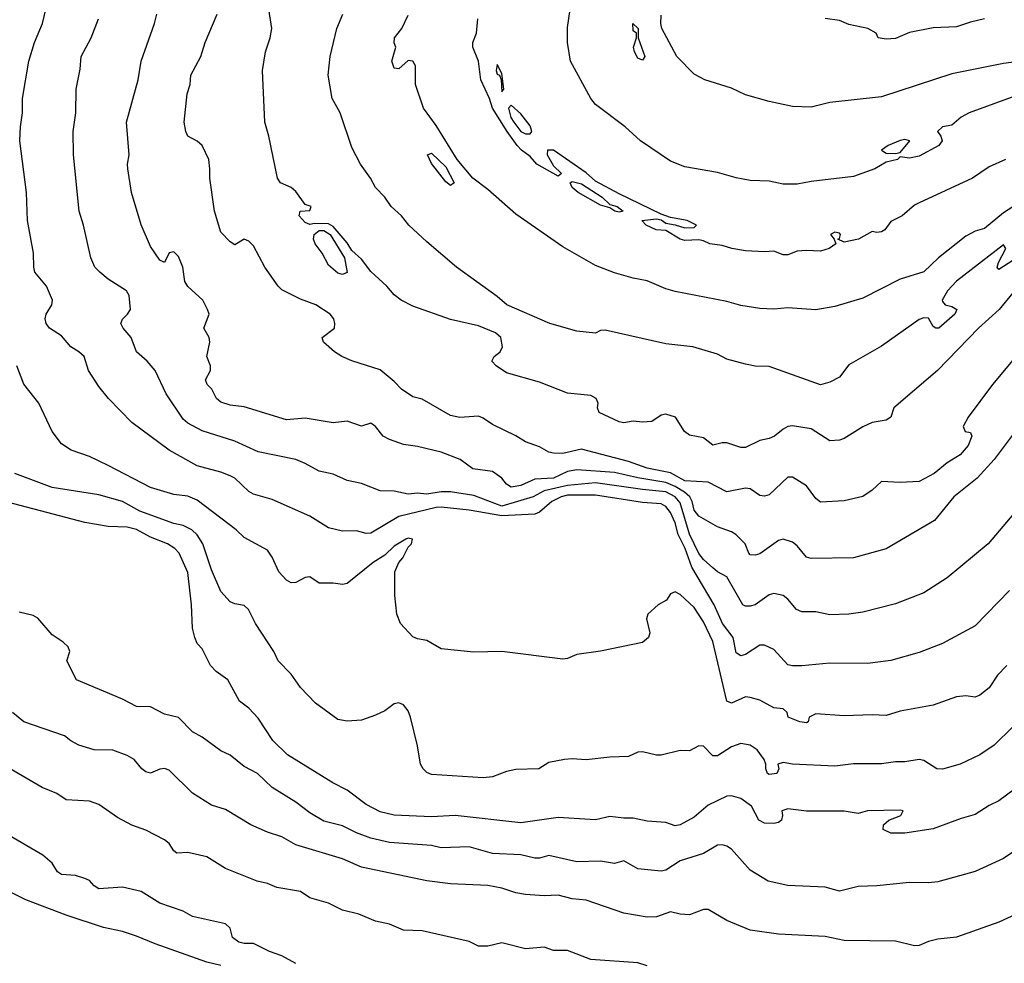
# Model space of a CAD drawing. Header units: metres. Extents: x -46681 to -43747, y -240911 to -237677.
# Tile 369 of 656: x -44587 to -44482, y -240222 to -240121. Entities that reach past the tile are written whole.
import ezdxf

# ---------------------------------------------------------------- set-up
doc = ezdxf.new("R2010")
doc.units = ezdxf.units.M
doc.layers.add('CONTOUR_INDEX', color=1, linetype='Continuous')
doc.layers.add('CONTOUR_INTER', color=3, linetype='Continuous')

msp = doc.modelspace()

# ---------------------------------------------------------------- linework, layer by layer
at = {"layer": 'CONTOUR_INDEX'}
for points, elevation in [([(-44480.6, -240157.42), (-44482.77, -240160.02), (-44485.36, -240163.52), (-44485.89, -240164.52), (-44485.68, -240165.02), (-44485.1, -240165.14), (-44484.96, -240165.52), (-44485.35, -240166.52), (-44486.22, -240167.52), (-44487.6, -240168.39), (-44488.99, -240169.52), (-44490.6, -240170.36), (-44492.6, -240170.49), (-44494.6, -240170.36), (-44495.6, -240171.31), (-44496.6, -240171.98), (-44498.6, -240172.44), (-44501.1, -240172.59), (-44501.6, -240172.18), (-44502.6, -240170.84), (-44504.1, -240169.9), (-44504.6, -240169.92), (-44506.6, -240171.78), (-44507.1, -240171.95), (-44507.6, -240171.86), (-44508.6, -240171.16), (-44509.1, -240171.07), (-44511.1, -240171.46), (-44513.1, -240170.45), (-44515.6, -240170.31), (-44517.1, -240169.44), (-44519.6, -240168.95), (-44521.6, -240168.23), (-44526.6, -240166.94), (-44528.6, -240167.37), (-44529.6, -240167.36), (-44530.1, -240167.24), (-44531.1, -240166.68), (-44532.6, -240166.15), (-44533.6, -240165.5), (-44536.1, -240164.29), (-44537.1, -240163.6), (-44537.6, -240163.41), (-44539.6, -240163.56), (-44540.6, -240163.32), (-44543.6, -240161.58), (-44544.6, -240161.34), (-44545.82, -240160.52), (-44546.6, -240159.71), (-44548.1, -240158.45), (-44551.1, -240157.49), (-44552.19, -240157.02), (-44552.98, -240156.52), (-44554.13, -240155.52), (-44554.27, -240155.02), (-44552.97, -240154.02), (-44552.92, -240153.52), (-44553.03, -240153.02), (-44553.43, -240152.52), (-44554.94, -240151.52), (-44556.6, -240150.91), (-44558.6, -240149.92), (-44558.99, -240149.52), (-44560.38, -240147.52), (-44561.6, -240145.22), (-44562.1, -240144.74), (-44562.6, -240144.51), (-44563.6, -240145.13), (-44564.1, -240144.81), (-44565.1, -240143.78), (-44565.78, -240141.52), (-44566.28, -240138.02), (-44566.25, -240137.02), (-44566.38, -240136.02), (-44567.1, -240134.53), (-44567.6, -240134.06), (-44568.61, -240133.52), (-44568.83, -240133.02), (-44569, -240132.02), (-44568.68, -240129.02), (-44568.37, -240128.02), (-44568.3, -240127.02), (-44567.21, -240125.02), (-44566.76, -240123.52), (-44565.47, -240120.52)], 95), ([(-44479.6, -240128.96), (-44485.25, -240131.02), (-44486.1, -240131.5), (-44487.1, -240132.36), (-44488.1, -240132.54), (-44488.62, -240133.02), (-44488.27, -240133.52), (-44488.12, -240134.02), (-44488.5, -240134.52), (-44490.6, -240135.65), (-44491.6, -240135.86), (-44492.6, -240135.72), (-44492.9, -240136.02), (-44494.1, -240136.31), (-44495.3, -240137.02), (-44497.6, -240137.83), (-44502.1, -240138.35), (-44503.6, -240138.66), (-44505.1, -240138.64), (-44506.6, -240138.32), (-44508.6, -240138.25), (-44510.1, -240137.98), (-44512.1, -240137.41), (-44515.6, -240136.78), (-44517.1, -240136.18), (-44520.3, -240134.02), (-44521.95, -240132.52), (-44525.1, -240130.13), (-44525.6, -240129.5), (-44527.79, -240125.52), (-44528.09, -240123.52), (-44528.1, -240121.93), (-44527.82, -240120.02)], 100), ([(-44492.6, -240133.97), (-44493.9, -240134.52), (-44494.61, -240135.02), (-44494.1, -240135.35), (-44493.1, -240135.39), (-44492.6, -240135.27), (-44491.59, -240134.02), (-44492.1, -240133.89), (-44492.6, -240133.97)], 100), ([(-44478.6, -240194.61), (-44482.6, -240198.52), (-44484.1, -240199.55), (-44486.22, -240200.52), (-44488.1, -240201.07), (-44488.7, -240201.02), (-44490.1, -240200.14), (-44490.6, -240200.05), (-44492.1, -240200.3), (-44493.1, -240200.3), (-44494.6, -240200.5), (-44497.6, -240200.51), (-44499.6, -240200.74), (-44504.1, -240200.54), (-44505.1, -240200.35), (-44505.67, -240200.52), (-44505.56, -240201.02), (-44505.78, -240201.52), (-44506.6, -240201.63), (-44506.77, -240201.52), (-44506.96, -240201.02), (-44506.95, -240200.52), (-44507.11, -240200.02), (-44507.87, -240199.02), (-44508.6, -240198.49), (-44509.6, -240198.34), (-44510.6, -240198.69), (-44512.1, -240199.65), (-44512.6, -240199.64), (-44513.6, -240198.62), (-44514.1, -240198.56), (-44515.1, -240199.1), (-44516.1, -240199.08), (-44518.1, -240199.57), (-44518.6, -240199.57), (-44520.1, -240199.2), (-44520.6, -240199.26), (-44521.6, -240199.73), (-44523.6, -240199.79), (-44526.1, -240200.06), (-44527.6, -240199.95), (-44528.42, -240200.02), (-44530.1, -240200.36), (-44531.17, -240201.02), (-44533.6, -240201.09), (-44534.6, -240201.31), (-44536.1, -240201.89), (-44537.1, -240202), (-44542.6, -240201.62), (-44543.1, -240201.42), (-44543.52, -240201.02), (-44543.79, -240200.52), (-44544.1, -240198.59), (-44544.85, -240195.52), (-44545.1, -240194.83), (-44545.6, -240194.19), (-44546.1, -240194), (-44546.6, -240194.08), (-44547.6, -240194.84), (-44548.6, -240195.32), (-44550.1, -240195.83), (-44551.6, -240195.95), (-44552.6, -240195.76), (-44554.99, -240194.02), (-44556.6, -240192.37), (-44557.6, -240190.93), (-44558.98, -240189.52), (-44559.44, -240188.52), (-44561.41, -240185.52), (-44562.15, -240184.02), (-44562.6, -240183.61), (-44563.6, -240183.42), (-44564.1, -240183.2), (-44565.1, -240182.1), (-44566.1, -240179.8), (-44567.03, -240177.02), (-44567.6, -240176.08), (-44568.2, -240175.52), (-44569.1, -240175.08), (-44570.1, -240174.84), (-44573.73, -240173.52), (-44575.6, -240172.49), (-44578.1, -240171.81), (-44583.1, -240171.01), (-44587.07, -240169.52)], 90), ([(-44557.1, -240221.8), (-44558.6, -240220.97), (-44559.89, -240220.52), (-44561.6, -240219.65), (-44562.6, -240219.65), (-44563.16, -240219.52), (-44563.86, -240219.02), (-44564.08, -240218.02), (-44564.6, -240217.58), (-44568.1, -240216.8), (-44569.1, -240216.21), (-44571.6, -240215.38), (-44573.6, -240214.13), (-44575.6, -240213.66), (-44578.1, -240213.84), (-44578.59, -240213.52), (-44579.1, -240212.96), (-44579.6, -240212.74), (-44580.6, -240212.41), (-44582.1, -240212.32), (-44582.52, -240212.02), (-44583.1, -240211.08), (-44584.1, -240210.25), (-44588.1, -240207.89)], 85)]:
    msp.add_lwpolyline(points, dxfattribs=dict(at, elevation=elevation))
at = {"layer": 'CONTOUR_INTER'}
for points, elevation in [([(-44480.6, -240150.25), (-44482.04, -240152.02), (-44484.25, -240154.02), (-44488.63, -240158.52), (-44493.27, -240162.52), (-44493.6, -240163.52), (-44494.1, -240163.82), (-44495.6, -240164.08), (-44496.6, -240164.53), (-44498.6, -240165.78), (-44499.1, -240165.95), (-44500.1, -240166.03), (-44502.1, -240164.77), (-44504.1, -240164.43), (-44504.6, -240164.51), (-44505.1, -240164.78), (-44506.02, -240165.52), (-44506.6, -240165.8), (-44507.6, -240165.99), (-44509.1, -240166.75), (-44509.6, -240166.75), (-44511.1, -240166.25), (-44511.6, -240166.23), (-44512.6, -240166.5), (-44513.6, -240165.73), (-44515.1, -240165.43), (-44515.63, -240165.02), (-44516.57, -240163.52), (-44517.6, -240163.18), (-44518.1, -240163.3), (-44519.1, -240163.98), (-44520.1, -240164.04), (-44521.1, -240163.93), (-44522.1, -240164.1), (-44522.6, -240164.02), (-44524.73, -240163.02), (-44524.9, -240162.52), (-44524.84, -240162.02), (-44525.05, -240161.52), (-44525.6, -240161.21), (-44528.1, -240160.96), (-44531.1, -240159.76), (-44534.6, -240158.78), (-44535.71, -240158.02), (-44536.19, -240157.52), (-44535.93, -240157.02), (-44535.3, -240156.52), (-44535.05, -240156.02), (-44535.23, -240155.02), (-44535.79, -240154.52), (-44537.6, -240153.76), (-44540.6, -240153.1), (-44544.6, -240151.67), (-44545.84, -240151.02), (-44546.6, -240150.46), (-44547.38, -240149.52), (-44549.1, -240147.95), (-44550.1, -240146.65), (-44551.1, -240145.72), (-44551.6, -240144.9), (-44553.1, -240143.16), (-44553.6, -240142.89), (-44555.1, -240142.83), (-44555.6, -240142.94), (-44556.1, -240142.75), (-44556.75, -240142.02), (-44556.64, -240141.52), (-44555.6, -240141.47), (-44555.47, -240141.02), (-44556.1, -240140.83), (-44557.1, -240139.42), (-44557.6, -240139.01), (-44558.72, -240138.52), (-44559.06, -240138.02), (-44559.96, -240133.52), (-44560.38, -240132.02), (-44560.63, -240126.52), (-44560.31, -240124.52), (-44559.83, -240123.02), (-44559.65, -240122.02), (-44560.04, -240119.52)], 96), ([(-44480.93, -240182.02), (-44484.6, -240185.76), (-44488.1, -240187.64), (-44490.6, -240188.61), (-44493.6, -240189.47), (-44496.1, -240189.78), (-44500.1, -240189.77), (-44503.1, -240190.03), (-44504.1, -240190.04), (-44504.6, -240189.92), (-44506.1, -240188.29), (-44507.1, -240187.85), (-44507.6, -240187.83), (-44509.1, -240188.84), (-44509.6, -240188.97), (-44510.1, -240188.64), (-44510.42, -240187.02), (-44511.56, -240185.52), (-44512.45, -240183.52), (-44514.84, -240179.52), (-44515.54, -240177.52), (-44516.31, -240176.02), (-44516.6, -240174.8), (-44517.1, -240173.67), (-44517.6, -240173.04), (-44518.1, -240172.74), (-44520.1, -240172.62), (-44525.1, -240171.84), (-44528.1, -240171.83), (-44528.79, -240172.02), (-44529.77, -240172.52), (-44531.1, -240173.65), (-44531.6, -240173.87), (-44535.1, -240174.02), (-44538.6, -240173.44), (-44541.6, -240173.11), (-44542.1, -240173.15), (-44546.1, -240174.11), (-44549.1, -240175.87), (-44549.6, -240175.93), (-44550.6, -240175.65), (-44552.1, -240175.67), (-44553.6, -240175.3), (-44555.6, -240174.08), (-44559.6, -240172.29), (-44561.6, -240171.72), (-44562.1, -240171.44), (-44563.6, -240170.03), (-44564.1, -240169.77), (-44565.1, -240169.37), (-44567.6, -240168.7), (-44570.6, -240167.02), (-44574.6, -240164.09), (-44577.07, -240161.52), (-44578.1, -240160.25), (-44579.22, -240158.52), (-44579.68, -240157.02), (-44580.23, -240156.52), (-44581.1, -240156), (-44582.1, -240154.84), (-44583.38, -240154.02), (-44583.73, -240153.52), (-44583.83, -240153.02), (-44583.73, -240152.52), (-44583.14, -240151.52), (-44583.07, -240151.02), (-44583.71, -240149.52), (-44584.93, -240148.02), (-44585.06, -240147.52), (-44585.07, -240146.02), (-44585.72, -240142.52), (-44585.84, -240139.52), (-44586.54, -240134.02), (-44586.47, -240132.52), (-44586.24, -240131.02), (-44586.25, -240129.52), (-44585.57, -240125.52), (-44584.96, -240123.52), (-44584.13, -240121.52), (-44583.77, -240120.02)], 92), ([(-44480.33, -240165.02), (-44482.58, -240168.02), (-44484.38, -240170.02), (-44486.87, -240172.02), (-44488.96, -240174.52), (-44494.1, -240177.54), (-44497.6, -240178.52), (-44502.1, -240178.58), (-44502.6, -240178.43), (-44503.6, -240177.24), (-44504.1, -240176.86), (-44505.1, -240176.53), (-44505.6, -240176.66), (-44507.6, -240178.08), (-44508.1, -240178.25), (-44508.6, -240178.19), (-44508.77, -240178.02), (-44509.16, -240177.02), (-44510.15, -240176.02), (-44510.6, -240175.73), (-44512.1, -240175.22), (-44514.1, -240174.06), (-44514.6, -240173.42), (-44514.8, -240172.52), (-44515.07, -240172.02), (-44515.61, -240171.52), (-44516.6, -240170.89), (-44517.6, -240170.49), (-44520.6, -240169.99), (-44523.1, -240169.41), (-44527.1, -240169.13), (-44528.1, -240169.31), (-44529.6, -240170.01), (-44531.6, -240170.14), (-44533.1, -240170.79), (-44534.1, -240170.96), (-44534.6, -240170.67), (-44535.1, -240170), (-44536.1, -240169.32), (-44538.19, -240169.02), (-44539.54, -240168.02), (-44541.6, -240167.24), (-44544.1, -240166.62), (-44545.6, -240166.42), (-44547.1, -240165.89), (-44547.78, -240165.52), (-44548.6, -240164.51), (-44549.1, -240164.16), (-44550.1, -240164.46), (-44551.6, -240163.92), (-44553.1, -240164.11), (-44556.1, -240163.62), (-44558.1, -240163.78), (-44562.6, -240162.42), (-44564.1, -240162.21), (-44565.1, -240161.9), (-44565.57, -240161.52), (-44566.06, -240160.52), (-44566.56, -240160.02), (-44566.74, -240159.52), (-44566.2, -240158.52), (-44566.19, -240158.02), (-44566.58, -240157.02), (-44566.25, -240155.52), (-44566.33, -240155.02), (-44566.91, -240154.02), (-44566.34, -240152.52), (-44566.5, -240152.02), (-44567.02, -240151.02), (-44568.6, -240149.55), (-44568.93, -240149.02), (-44569.13, -240147.52), (-44569.6, -240146.36), (-44570.1, -240145.87), (-44570.6, -240145.98), (-44571.1, -240147.02), (-44571.6, -240146.76), (-44572.6, -240145.3), (-44573.6, -240143), (-44574.63, -240139.52), (-44575, -240137.02), (-44575.04, -240136.52), (-44574.87, -240135.52), (-44575.17, -240132.02), (-44573.9, -240127.52), (-44573.58, -240125.52), (-44572.16, -240121.52), (-44571.91, -240120.52)], 94), ([(-44480.1, -240146.48), (-44482.1, -240147.75), (-44482.27, -240147.52), (-44482.12, -240147.02), (-44481.34, -240145.52), (-44481.6, -240145.13), (-44486.6, -240149), (-44487.56, -240150.02), (-44488.13, -240151.02), (-44488.1, -240151.17), (-44487.82, -240151.52), (-44487.1, -240151.71), (-44486.55, -240152.02), (-44486.77, -240152.52), (-44488.5, -240154.02), (-44488.81, -240154.02), (-44489.1, -240153.83), (-44489.6, -240152.94), (-44490.1, -240152.92), (-44490.6, -240153.09), (-44494.6, -240155.93), (-44498.1, -240157.92), (-44499.1, -240159.24), (-44500.1, -240159.78), (-44501.1, -240160.05), (-44506.6, -240158.11), (-44508.1, -240158.06), (-44509.1, -240157.85), (-44511.1, -240157.33), (-44512.1, -240156.8), (-44514.72, -240156.02), (-44517.6, -240155.67), (-44524.1, -240154.22), (-44524.6, -240154.27), (-44525.1, -240154.54), (-44527.1, -240154.34), (-44530, -240153.52), (-44534.57, -240151.52), (-44535.6, -240150.64), (-44539.96, -240147.52), (-44543.1, -240144.79), (-44545.05, -240143.02), (-44545.83, -240142.02), (-44546.92, -240141.02), (-44547.6, -240140.03), (-44548.59, -240139.02), (-44549.13, -240138.02), (-44550.2, -240136.52), (-44551.1, -240134.75), (-44552.35, -240131.02), (-44553.21, -240129.52), (-44553.63, -240127.02), (-44553.43, -240125.02), (-44552.71, -240122.02), (-44552.08, -240120.52)], 97), ([(-44478.13, -240171.02), (-44483.21, -240177.02), (-44487.6, -240180.66), (-44490.1, -240182.24), (-44493.1, -240183.41), (-44496.6, -240184.33), (-44498.1, -240184.54), (-44500.1, -240184.59), (-44501.6, -240184.27), (-44503.1, -240184.29), (-44503.68, -240184.02), (-44504.6, -240182.92), (-44505.1, -240182.54), (-44506.1, -240182.32), (-44506.6, -240182.47), (-44508.1, -240183.54), (-44508.6, -240183.69), (-44509.1, -240183.68), (-44509.4, -240183.52), (-44511.1, -240180.54), (-44512.1, -240180.01), (-44512.6, -240179.6), (-44513.6, -240178.7), (-44514.1, -240178.06), (-44515.1, -240175.99), (-44516.1, -240172.66), (-44516.6, -240172.02), (-44517.6, -240171.46), (-44520.1, -240171.23), (-44525.1, -240170.51), (-44528.1, -240170.8), (-44530.6, -240171.38), (-44531.78, -240172.02), (-44535.1, -240172.99), (-44538.1, -240171.86), (-44540.6, -240171.48), (-44541.6, -240171.46), (-44543.1, -240171.73), (-44544.1, -240171.63), (-44545.1, -240171.74), (-44546.6, -240171.39), (-44548.1, -240171.36), (-44550.1, -240170.58), (-44551.6, -240170.26), (-44553.1, -240169.6), (-44554.6, -240169.28), (-44556.1, -240168.44), (-44557.1, -240168.03), (-44561.1, -240167.19), (-44563.6, -240166.06), (-44567.1, -240164.95), (-44568.6, -240164.16), (-44569.1, -240163.72), (-44570.93, -240161.02), (-44572.11, -240158.52), (-44572.95, -240157.52), (-44574.1, -240156.52), (-44574.67, -240155.02), (-44575.53, -240154.02), (-44575.75, -240153.52), (-44575.6, -240153.05), (-44575.04, -240152.52), (-44574.73, -240152.02), (-44574.89, -240150.52), (-44575.17, -240150.02), (-44577.1, -240148.8), (-44578.01, -240148.02), (-44578.52, -240147.52), (-44578.98, -240146.52), (-44579.75, -240143.02), (-44580.2, -240141.52), (-44580.81, -240135.52), (-44580.85, -240133.02), (-44580.57, -240131.02), (-44580.54, -240128.52), (-44580.1, -240126.37), (-44579.98, -240125.02), (-44578.93, -240123.02), (-44578.16, -240121.02)], 93), ([(-44480.1, -240140.75), (-44481.6, -240141.71), (-44483.6, -240143.39), (-44484.6, -240143.67), (-44485.6, -240144.18), (-44488.51, -240146.52), (-44490.1, -240147.99), (-44492.6, -240148.78), (-44496.6, -240150.8), (-44499.6, -240151.71), (-44501.6, -240152.06), (-44504.6, -240151.83), (-44506.1, -240151.98), (-44507.6, -240151.91), (-44509.6, -240151.58), (-44511.1, -240151.16), (-44516.6, -240150.11), (-44517.6, -240149.83), (-44519.6, -240148.95), (-44521.1, -240148.68), (-44523.1, -240148.1), (-44525.1, -240147.31), (-44528.6, -240145.33), (-44533.6, -240141.84), (-44536.6, -240139.21), (-44538.22, -240138.02), (-44539.88, -240136.02), (-44542.1, -240132.37), (-44543.46, -240130.52), (-44544.31, -240128.02), (-44544.33, -240126.02), (-44544.6, -240125.53), (-44545.1, -240125.44), (-44546.1, -240126.35), (-44546.6, -240126.27), (-44546.83, -240125.52), (-44546.43, -240124.02), (-44546.6, -240123.58), (-44546.56, -240123.02), (-44545.78, -240122.02), (-44545.1, -240120.63)], 98), ([(-44481.36, -240136.02), (-44483.1, -240136.8), (-44484.91, -240138.02), (-44490.6, -240140.63), (-44491.1, -240140.9), (-44492.4, -240142.02), (-44493.6, -240142.64), (-44494.23, -240143.52), (-44494.6, -240143.75), (-44495.1, -240143.82), (-44495.6, -240143.71), (-44497.04, -240144.52), (-44498.6, -240144.82), (-44499.26, -240144.52), (-44499.1, -240144.44), (-44498.99, -240144.02), (-44499.1, -240143.89), (-44499.6, -240143.78), (-44500.06, -240144.02), (-44499.64, -240144.52), (-44499.48, -240145.02), (-44500.19, -240145.52), (-44501.1, -240145.81), (-44502.6, -240145.73), (-44503.6, -240145.81), (-44504.6, -240146.17), (-44505.1, -240146.2), (-44506.1, -240145.81), (-44507.1, -240145.88), (-44509.1, -240145.76), (-44510.56, -240145.52), (-44511.6, -240145.18), (-44512.93, -240145.02), (-44513.6, -240144.68), (-44514.1, -240144.58), (-44515.6, -240144.65), (-44516.08, -240144.52), (-44517.6, -240143.6), (-44518.63, -240143.52), (-44519.7, -240143.02), (-44520.17, -240142.52), (-44518.6, -240142.35), (-44518.1, -240142.46), (-44517.6, -240142.82), (-44516.6, -240142.97), (-44515.6, -240143.32), (-44514.6, -240143.28), (-44514.34, -240143.02), (-44515.32, -240142.52), (-44517.1, -240142.2), (-44518.1, -240141.85), (-44522.6, -240139.69), (-44525.1, -240138.33), (-44526.1, -240137.45), (-44529.6, -240135.02), (-44530.24, -240135.02), (-44530.27, -240135.52), (-44529.6, -240136.68), (-44528.73, -240137.52), (-44529.1, -240137.78), (-44531.37, -240136.52), (-44532.1, -240135.7), (-44533.02, -240135.02), (-44533.46, -240134.52), (-44534.55, -240133.02), (-44536.1, -240130.54), (-44536.41, -240129.52), (-44537.34, -240127.52), (-44537.61, -240125.52), (-44538.2, -240124.02), (-44538.2, -240123.52), (-44537.83, -240122.52), (-44537.66, -240121.02)], 99), ([(-44521.12, -240121.52), (-44520.56, -240122.02), (-44520.55, -240123.02), (-44519.84, -240125.02), (-44520.1, -240125.43), (-44520.6, -240125.21), (-44520.96, -240124.52), (-44521.07, -240124.02), (-44520.74, -240123.02), (-44520.73, -240122.52), (-44521.1, -240122.3), (-44521.12, -240121.52)], 101), ([(-44478.6, -240125.38), (-44481.6, -240125.77), (-44487.1, -240126.89), (-44494.6, -240129.34), (-44500.1, -240129.93), (-44502.1, -240130.44), (-44504.1, -240130.36), (-44506.6, -240129.82), (-44509.1, -240129.13), (-44510.6, -240128.42), (-44513.45, -240127.52), (-44514.6, -240126.9), (-44516.43, -240125.02), (-44518.04, -240122.02), (-44518.15, -240121.52), (-44518.1, -240120.6)], 101), ([(-44483.6, -240121.01), (-44485.1, -240121.35), (-44486.6, -240121.86), (-44489.1, -240121.98), (-44491.6, -240122.45), (-44493.1, -240123.09), (-44494.1, -240123.16), (-44494.96, -240123.02), (-44495.19, -240122.52), (-44496.05, -240122.02), (-44498.1, -240121.6), (-44499.1, -240121.18), (-44500.6, -240120.98)], 102), ([(-44535.6, -240125.88), (-44535.7, -240126.52), (-44535.6, -240126.92), (-44535.35, -240127.02), (-44535.18, -240127.52), (-44535.1, -240128.78), (-44534.9, -240128.52), (-44535.1, -240126.84), (-44535.6, -240125.88)], 99), ([(-44534.1, -240130.23), (-44534.41, -240130.52), (-44534.14, -240131.52), (-44533.83, -240132.02), (-44533.1, -240133.04), (-44532.6, -240133.28), (-44532.1, -240133.26), (-44531.91, -240133.02), (-44532.1, -240132.43), (-44533.1, -240131.16), (-44534.1, -240130.23)], 99), ([(-44543.05, -240135.52), (-44542.6, -240135.33), (-44541.1, -240136.8), (-44540.18, -240138.52), (-44540.6, -240138.8), (-44541.1, -240138.39), (-44542.6, -240136.44), (-44543.05, -240135.52)], 98), ([(-44527.83, -240138.52), (-44527.6, -240138.37), (-44526.6, -240138.62), (-44524.41, -240140.02), (-44523.6, -240140.82), (-44522.82, -240141.02), (-44522.17, -240141.52), (-44522.6, -240141.63), (-44523.04, -240141.52), (-44523.6, -240141.16), (-44524.6, -240140.9), (-44526.98, -240139.52), (-44527.6, -240139.02), (-44527.83, -240138.52)], 99), ([(-44555.14, -240144.02), (-44554.6, -240143.58), (-44554.1, -240143.58), (-44553.43, -240144.02), (-44551.9, -240146.52), (-44551.6, -240148.06), (-44552.1, -240148.27), (-44552.6, -240148.14), (-44553.6, -240147.3), (-44554.29, -240146.02), (-44555.03, -240145.02), (-44555.21, -240144.52), (-44555.14, -240144.02)], 96), ([(-44481.22, -240190.02), (-44482.21, -240191.02), (-44483.1, -240192.38), (-44484.1, -240193.18), (-44484.6, -240193.37), (-44485.6, -240193.23), (-44486.6, -240193.36), (-44489.1, -240194.23), (-44492.6, -240194.88), (-44494.1, -240195.35), (-44495.6, -240195.26), (-44498.6, -240195.36), (-44501.6, -240195.15), (-44502.31, -240195.52), (-44502.41, -240196.02), (-44502.6, -240196.14), (-44503.31, -240196.02), (-44504.55, -240195.52), (-44504.67, -240195.02), (-44505.1, -240194.63), (-44506.1, -240194.52), (-44507.6, -240193.71), (-44508.6, -240193.41), (-44509.1, -240193.35), (-44510.6, -240194.04), (-44511.1, -240193.81), (-44512.6, -240187.46), (-44513.6, -240185.34), (-44514.6, -240183.81), (-44516.1, -240182.42), (-44516.6, -240182.14), (-44517.1, -240182.36), (-44517.54, -240183.02), (-44518.43, -240183.52), (-44519.52, -240184.52), (-44519.66, -240185.02), (-44519.33, -240186.52), (-44519.46, -240187.02), (-44520.1, -240187.54), (-44524.6, -240188.49), (-44527.1, -240188.83), (-44528.1, -240189.26), (-44528.6, -240189.32), (-44535.1, -240188.51), (-44538.1, -240188.6), (-44541.6, -240188.22), (-44543.1, -240187.33), (-44544.1, -240187.17), (-44544.6, -240186.96), (-44545.91, -240185.52), (-44546.32, -240184.52), (-44546.52, -240182.52), (-44546.52, -240180.02), (-44546.11, -240179.02), (-44545.69, -240178.52), (-44545.1, -240177.37), (-44544.75, -240177.02), (-44544.64, -240176.52), (-44545.1, -240176.43), (-44545.37, -240176.52), (-44546.6, -240177.28), (-44547.6, -240178.22), (-44548.83, -240179.02), (-44551.6, -240181.24), (-44552.1, -240181.36), (-44553.1, -240181.21), (-44554.6, -240181.21), (-44555.6, -240180.55), (-44556.1, -240180.61), (-44557.1, -240181.14), (-44557.6, -240181.17), (-44558.1, -240180.89), (-44558.92, -240180.02), (-44559.6, -240178.43), (-44560.1, -240177.71), (-44562.6, -240176.35), (-44563.46, -240175.52), (-44567.6, -240172.38), (-44568.6, -240171.93), (-44570.1, -240171.75), (-44572.6, -240171.02), (-44577.1, -240168.66), (-44579.1, -240167.72), (-44581.05, -240167.02), (-44582.1, -240166.34), (-44583.09, -240165.02), (-44584.51, -240162.02), (-44586.1, -240159.98), (-44586.86, -240158.02)], 91), ([(-44478.14, -240201.52), (-44482.1, -240204.44), (-44483.1, -240204.93), (-44484.6, -240205.92), (-44486.1, -240206.32), (-44489.1, -240207.45), (-44492.1, -240207.91), (-44493.6, -240207.9), (-44494.42, -240207.52), (-44494.4, -240207.02), (-44493.81, -240206.52), (-44492.55, -240206.02), (-44492.29, -240205.52), (-44492.6, -240205.44), (-44496.1, -240205.52), (-44497.1, -240205.81), (-44498.6, -240205.55), (-44502.6, -240205.54), (-44504.6, -240205.3), (-44505.22, -240205.52), (-44505.16, -240206.02), (-44505.29, -240206.52), (-44505.6, -240206.75), (-44506.1, -240206.88), (-44507.1, -240206.82), (-44507.68, -240206.52), (-44508.47, -240205.02), (-44509.6, -240204.19), (-44510.6, -240203.9), (-44511.1, -240203.96), (-44513.1, -240204.89), (-44514.6, -240206.19), (-44516.1, -240207.02), (-44516.6, -240207.13), (-44517.6, -240206.77), (-44519.6, -240206.62), (-44521.1, -240206.28), (-44522.1, -240206.3), (-44523.6, -240206.12), (-44525.1, -240206.49), (-44529.1, -240206.22), (-44533.1, -240206.78), (-44540.1, -240206.02), (-44542.6, -240206.14), (-44546.6, -240205.97), (-44548.1, -240205.61), (-44549.6, -240204.83), (-44551.6, -240203.3), (-44553.14, -240202.52), (-44557.99, -240199.52), (-44559.55, -240198.02), (-44561.1, -240195.64), (-44562.1, -240194.55), (-44563.1, -240193.81), (-44564.33, -240191.52), (-44565.6, -240190.66), (-44566.19, -240190.02), (-44567.1, -240188.24), (-44567.6, -240187.65), (-44567.88, -240187.02), (-44568.13, -240186.02), (-44568.21, -240183.52), (-44568.6, -240180.09), (-44569.52, -240178.02), (-44569.99, -240177.52), (-44570.8, -240177.02), (-44572.6, -240176.31), (-44574.1, -240175.49), (-44575.1, -240175.25), (-44577.1, -240175.16), (-44579.6, -240174.73), (-44590.6, -240171.88)], 89), ([(-44479.6, -240209.26), (-44481.6, -240210.59), (-44484.6, -240211.98), (-44488.6, -240213.09), (-44489.6, -240213.21), (-44491.6, -240213.15), (-44495.11, -240213.52), (-44497.1, -240213.6), (-44499.1, -240214.09), (-44500.6, -240213.67), (-44504.6, -240213.49), (-44506.69, -240213.02), (-44508.6, -240211.84), (-44510.6, -240209.61), (-44511.1, -240209.27), (-44511.6, -240209.13), (-44512.1, -240209.19), (-44513.6, -240210.08), (-44516.1, -240210.85), (-44517.6, -240211.84), (-44518.1, -240211.96), (-44520.6, -240211.69), (-44522.1, -240210.86), (-44523.1, -240211.12), (-44524.6, -240210.9), (-44527.1, -240210.94), (-44530.1, -240210.27), (-44531.1, -240210.55), (-44531.6, -240210.56), (-44533.1, -240210.19), (-44536.1, -240210.06), (-44538.6, -240209.36), (-44541.6, -240209.45), (-44542.6, -240209.2), (-44547.1, -240208.89), (-44549.1, -240208.43), (-44550.6, -240207.86), (-44552.1, -240207.13), (-44554.1, -240206.62), (-44555.6, -240205.73), (-44557.1, -240204.58), (-44559.6, -240203.01), (-44561.19, -240201.52), (-44562.6, -240200.79), (-44564.1, -240199.57), (-44565.1, -240199.12), (-44567.1, -240197.65), (-44568.1, -240197.08), (-44569.6, -240195.56), (-44571.1, -240195.21), (-44572.6, -240194.42), (-44574.1, -240194.38), (-44575.6, -240193.59), (-44580.5, -240191.52), (-44581.52, -240189.52), (-44581.22, -240188.52), (-44581.39, -240188.02), (-44581.9, -240187.52), (-44583.1, -240186.74), (-44584.6, -240184.96), (-44585.1, -240184.67), (-44586.6, -240184.3)], 88), ([(-44478.6, -240215.8), (-44482.1, -240217.39), (-44486.6, -240219), (-44488.6, -240219.19), (-44489.6, -240219.45), (-44490.6, -240219.88), (-44491.1, -240219.93), (-44493.1, -240219.41), (-44498.6, -240219.35), (-44500.6, -240218.92), (-44505.6, -240218.67), (-44508.6, -240218.25), (-44511.1, -240217.22), (-44513.1, -240216.04), (-44513.6, -240216.03), (-44515.1, -240216.61), (-44516.1, -240216.53), (-44517.1, -240216.29), (-44518.6, -240216.83), (-44519.6, -240216.86), (-44522.1, -240216.44), (-44526.1, -240215.06), (-44527.6, -240214.91), (-44529.1, -240214.51), (-44530.6, -240214.58), (-44532.6, -240214.44), (-44533.6, -240214.26), (-44535.1, -240213.76), (-44536.6, -240213.49), (-44540.6, -240213.29), (-44543.1, -240212.99), (-44550.1, -240211.51), (-44552.1, -240210.64), (-44557.1, -240209.13), (-44558.6, -240208.29), (-44560.1, -240207.8), (-44561.89, -240207.02), (-44564.6, -240205.37), (-44566.1, -240204.91), (-44568.1, -240203.63), (-44570.6, -240201.17), (-44571.1, -240201), (-44571.6, -240201.06), (-44572.6, -240201.49), (-44573.1, -240201.35), (-44573.52, -240201.02), (-44574.33, -240200.02), (-44575.1, -240199.61), (-44576.6, -240199.05), (-44578.6, -240199), (-44580.24, -240198.52), (-44581.1, -240198.06), (-44581.77, -240197.52), (-44586.1, -240196), (-44587.31, -240195.02)], 87), ([(-44519.6, -240222.05), (-44520.6, -240221.74), (-44525.6, -240221.36), (-44528.1, -240220.42), (-44529.6, -240220.4), (-44530.6, -240220.05), (-44532.6, -240220.25), (-44535.1, -240219.61), (-44536.6, -240219.94), (-44537.6, -240219.94), (-44538.6, -240219.44), (-44543.6, -240218.3), (-44545.6, -240218.23), (-44547.1, -240217.62), (-44548.6, -240217.27), (-44550.38, -240216.52), (-44552.1, -240216.12), (-44553.6, -240215.37), (-44555.6, -240214.81), (-44556.6, -240214.13), (-44559.1, -240213.68), (-44560.1, -240213.27), (-44561.2, -240213.02), (-44564.6, -240211.65), (-44566.6, -240210.42), (-44568.6, -240209.97), (-44569.77, -240210.02), (-44570.1, -240209.79), (-44570.6, -240209), (-44571.1, -240208.62), (-44573.1, -240207.56), (-44574.6, -240207.04), (-44576.1, -240206.24), (-44578.1, -240204.82), (-44579.1, -240204.47), (-44581.6, -240204.35), (-44582.6, -240203.68), (-44584.16, -240203.02), (-44588.42, -240200.52)], 86), ([(-44565.08, -240222.02), (-44566.6, -240221.67), (-44572.1, -240219.72), (-44574.1, -240218.87), (-44575.6, -240218.39), (-44577.6, -240217.97), (-44581.6, -240216.66), (-44585.88, -240215.02), (-44588.1, -240213.92)], 84)]:
    msp.add_lwpolyline(points, dxfattribs=dict(at, elevation=elevation))

doc.saveas('drawing.dxf')
